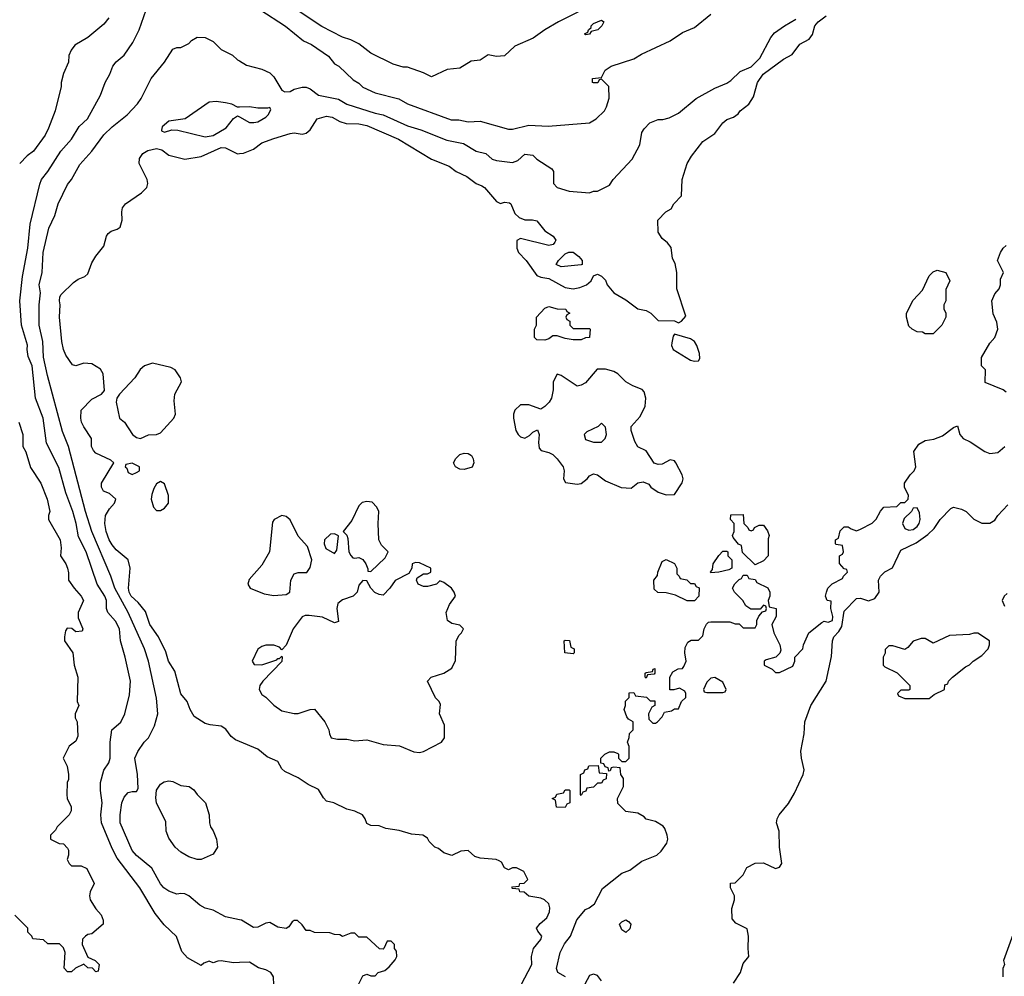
# Model space of a CAD drawing. Header units: inches. Extents: x 1793389 to 1900389, y 320802 to 470796.
# Tile 595 of 656: x 1888913 to 1893781, y 400412 to 405140. Entities that reach past the tile are written whole.
import ezdxf

# ---------------------------------------------------------------- set-up
doc = ezdxf.new("R2010")
doc.units = ezdxf.units.IN
doc.header["$MEASUREMENT"] = 0
doc.layers.add('B8480', color=7, linetype='Continuous')
doc.layers.add('B8490', color=7, linetype='Continuous')

msp = doc.modelspace()

# ---------------------------------------------------------------- linework, layer by layer
at = {"layer": 'B8480', "color": 2}
for points, elevation in [([(1890000, 400480.1), (1889970, 400479), (1889910, 400488), (1889892.7, 400487.3), (1889870, 400478), (1889850, 400486), (1889823.6, 400476.4), (1889810, 400466), (1889743.1, 400503.1), (1889714.6, 400534.6), (1889688.9, 400608.9), (1889626.8, 400666.8), (1889582.5, 400722.5), (1889506.6, 400850), (1889395.3, 400995.3), (1889370, 401044), (1889318.4, 401170), (1889314, 401210), (1889320.7, 401270), (1889312.7, 401330), (1889313.2, 401370), (1889329, 401430), (1889353.3, 401466.7), (1889360.7, 401490), (1889360.9, 401570), (1889369.2, 401630), (1889412.5, 401667.5), (1889433.2, 401710), (1889456.5, 401803.5), (1889460.9, 401870), (1889435.1, 401990), (1889412, 402070), (1889407, 402130), (1889387.7, 402167.7), (1889349.5, 402210), (1889342, 402230), (1889342, 402270), (1889334.5, 402290), (1889296.9, 402350), (1889242.4, 402510), (1889204.2, 402584.2), (1889193, 402650), (1889176.3, 402710), (1889141.4, 402801.5), (1889106.2, 402926.2), (1889046.2, 403046.2), (1889029.6, 403170), (1888992, 403270), (1888974.7, 403430), (1888954.9, 403474.9), (1888949.6, 403509.7), (1888951.4, 403531.4), (1888922.9, 403630), (1888914.5, 403750), (1888927, 403870), (1888953.6, 404010), (1888964.5, 404130), (1889012.1, 404327.9), (1889021.2, 404350), (1889053.2, 404390), (1889116, 404490), (1889169.3, 404550), (1889207.7, 404612.3), (1889249.2, 404650), (1889312.9, 404767.1), (1889335.3, 404830), (1889359, 404870), (1889374, 404910), (1889390, 404931.3), (1889430, 404964.7), (1889472.1, 405027.9), (1889504, 405090), (1889550, 405222)], 226), ([(1889354, 405150), (1889330, 405118), (1889250, 405051.3), (1889186.3, 405013.7), (1889168, 404990), (1889156.4, 404963.6), (1889155.3, 404930), (1889130, 404874), (1889119, 404830), (1889119, 404810), (1889089, 404690), (1889056.5, 404603.5), (1889039, 404570), (1888981.2, 404490), (1888950, 404466.8), (1888913.2, 404430)], 230), ([(1890000, 400691), (1889930, 400705.2), (1889870, 400739.3), (1889830, 400749.4), (1889804.4, 400764.4), (1889750, 400809), (1889730, 400819), (1889710, 400822), (1889690, 400818), (1889650, 400833.2), (1889625.2, 400850), (1889610, 400869), (1889566, 400946), (1889490, 401009.2), (1889470, 401034), (1889409.6, 401170), (1889409.5, 401210), (1889418, 401270), (1889430, 401298), (1889450, 401321), (1889470, 401326), (1889490, 401324.7), (1889499.3, 401340.7), (1889495.1, 401410), (1889482.9, 401490), (1889496.6, 401523.4), (1889529, 401570), (1889550, 401591.3), (1889579.3, 401650), (1889596, 401710), (1889590, 401786), (1889549.6, 401970), (1889529.6, 402030), (1889449.6, 402210), (1889384.2, 402330), (1889364.5, 402390), (1889269.7, 402609.7), (1889238, 402710), (1889155.1, 403030), (1889124.9, 403104.9), (1889050, 403382), (1889031.5, 403471.5), (1889027.6, 403550), (1889009.6, 403630), (1889009.4, 403730), (1889016, 403790), (1889009.6, 403830), (1889024.5, 403890), (1889029.6, 403990), (1889058, 404110), (1889087.2, 404172.8), (1889102.7, 404230), (1889150, 404324.7), (1889169.5, 404350.5), (1889210, 404424.7), (1889269.2, 404490), (1889330, 404570.8), (1889370, 404610.8), (1889444, 404670), (1889495.5, 404724.5), (1889514, 404750), (1889564, 404850), (1889629, 404930), (1889670, 404994), (1889690, 405002), (1889710, 405002), (1889750, 405022), (1889763.1, 405036.9), (1889790, 405054), (1889830, 405052), (1889870, 405032), (1889910, 404992), (1889965.4, 404965.4), (1889990, 404942), (1890000, 404936.1)], 222), ([(1890000, 404708.1), (1889990, 404708), (1889962, 404722), (1889930, 404729.3), (1889884.5, 404735.5), (1889850, 404732.7), (1889730.7, 404649.3), (1889650, 404639), (1889618, 404610), (1889614, 404594), (1889614, 404590), (1889630, 404584.7), (1889664.7, 404595.3), (1889694.4, 404594.4), (1889830, 404560.7), (1889870, 404568.2), (1889934.7, 404605.3), (1889970, 404651.3), (1889990, 404664.7), (1890000, 404659.1)], 222), ([(1890000, 401572.1), (1889980.2, 401580.2), (1889958, 401598), (1889932.9, 401632.9), (1889910, 401648.7), (1889854.6, 401654.6), (1889830, 401662), (1889775.3, 401695.3), (1889755.3, 401730), (1889742, 401770), (1889710, 401808), (1889679.6, 401919.6), (1889649.2, 401970), (1889635.5, 402015.5), (1889599.3, 402090), (1889557, 402150), (1889535.3, 402215.3), (1889499.1, 402259.1), (1889464.5, 402290), (1889454.5, 402310), (1889452, 402330), (1889459.3, 402430), (1889449.2, 402470), (1889390, 402519.5), (1889370, 402544.5), (1889355.1, 402570), (1889340.5, 402610), (1889334, 402650), (1889338, 402690), (1889357.5, 402722.5), (1889382, 402750), (1889388, 402770), (1889358, 402798), (1889328, 402810), (1889318, 402830), (1889318, 402850), (1889378, 402950), (1889363.1, 402963.1), (1889290, 402998), (1889278, 403010), (1889268.7, 403030), (1889268, 403070), (1889230, 403128), (1889219, 403150), (1889215.3, 403170), (1889218, 403210), (1889270, 403264.7), (1889318, 403290), (1889332.9, 403307.1), (1889326.6, 403390), (1889312.5, 403412.5), (1889270, 403439.5), (1889230, 403442.7), (1889190, 403429), (1889174, 403434), (1889141.6, 403481.6), (1889129.4, 403510), (1889120.9, 403550), (1889109.6, 403670), (1889114, 403730), (1889109.5, 403750), (1889112, 403770), (1889118.7, 403781.3), (1889178.9, 403841.1), (1889202.5, 403857.5), (1889235.3, 403870), (1889250, 403884.7), (1889270, 403938), (1889290, 403971), (1889330, 404021), (1889342, 404070), (1889350, 404083), (1889364.9, 404095.1), (1889395.1, 404104.9), (1889410, 404114.8), (1889420.5, 404150), (1889418.4, 404190), (1889422, 404210), (1889437, 404230), (1889514.9, 404285.1), (1889542, 404310), (1889547.6, 404330), (1889544.2, 404350), (1889504.7, 404430), (1889505.2, 404454.8), (1889522, 404478), (1889547, 404493), (1889590, 404504.2), (1889616.1, 404496.1), (1889650, 404470.3), (1889730, 404450.6), (1889810, 404464.4), (1889910, 404508.5), (1889930, 404506.7), (1889990, 404477.1), (1890000, 404478)], 218), ([(1888909.2, 403150), (1888929.2, 403090), (1888929, 403030), (1888944.1, 403004.1), (1888967, 402927), (1889017.2, 402850), (1889049, 402770), (1889062, 402710), (1889055.3, 402690), (1889055.3, 402670), (1889113.2, 402570), (1889119, 402530), (1889115.3, 402490), (1889142, 402450), (1889149, 402429), (1889154.6, 402405.4), (1889155.3, 402370), (1889182, 402330), (1889218, 402290), (1889228, 402270), (1889202, 402210), (1889203.1, 402183.1), (1889226, 402130), (1889222, 402118), (1889190, 402114), (1889171.6, 402131.6), (1889148, 402132), (1889140.4, 402119.6), (1889135.3, 402090), (1889135.3, 402070), (1889175.3, 402010), (1889182.7, 401950), (1889201.2, 401890), (1889198, 401770), (1889206, 401750), (1889188, 401710), (1889188, 401690), (1889198, 401670), (1889200.4, 401599.6), (1889190, 401574), (1889158, 401550), (1889128, 401490), (1889148, 401450), (1889155.3, 401410), (1889154.6, 401385.4), (1889148, 401370), (1889146, 401310), (1889148, 401290), (1889168, 401250), (1889168, 401230), (1889158, 401210), (1889098, 401150), (1889090, 401134), (1889066, 401110), (1889066, 401090), (1889108.4, 401068.4), (1889130, 401066), (1889150, 401046), (1889155.3, 401035.3), (1889155.3, 401010), (1889148, 400990), (1889158, 400970), (1889170, 400958), (1889218, 400958), (1889244.7, 400944.7), (1889282, 400870), (1889262, 400830), (1889258, 400810), (1889262, 400790), (1889290, 400746), (1889316.4, 400716.4), (1889326, 400690), (1889326, 400670), (1889270, 400622), (1889250, 400618), (1889238, 400610), (1889224, 400596), (1889222, 400570), (1889250, 400506), (1889286, 400490), (1889306, 400470), (1889302, 400438), (1889290, 400434), (1889272.7, 400452.7), (1889250, 400454), (1889230, 400472), (1889188.4, 400451.6), (1889170, 400434), (1889150, 400434), (1889132.7, 400452.7), (1889138, 400530), (1889130, 400552), (1889110, 400572), (1889052.7, 400572.7), (1889031.6, 400591.6), (1888978, 400598), (1888974, 400610), (1888954, 400630), (1888954, 400650), (1888890, 400714)], 230)]:
    msp.add_lwpolyline(points, dxfattribs=dict(at, elevation=elevation))
at = {"layer": 'B8480', "color": 2, "elevation": 218}
for points in [[(1889570, 403441.6), (1889530.8, 403430), (1889509, 403411), (1889483, 403370), (1889406.8, 403290), (1889394, 403270), (1889390.8, 403250), (1889406, 403170), (1889430.8, 403150), (1889471, 403090), (1889490, 403074.8), (1889510, 403070.7), (1889550, 403087.7), (1889590, 403090.4), (1889610, 403098), (1889675.3, 403170), (1889684, 403190), (1889676.6, 403256.6), (1889679.5, 403290), (1889713.2, 403350), (1889709, 403370), (1889682, 403410), (1889660.2, 403420.2)], [(1889470, 402948), (1889438, 402942), (1889434, 402930), (1889443.6, 402923.6), (1889450, 402902), (1889470, 402892), (1889490, 402902), (1889506, 402910), (1889506, 402930)], [(1889610, 402858), (1889590, 402846), (1889576.9, 402823.1), (1889566.4, 402793.6), (1889564, 402770), (1889574.8, 402730), (1889590, 402714.8), (1889610, 402714), (1889630, 402725.5), (1889649, 402750), (1889648.9, 402788.9), (1889630, 402846)], [(1889790, 400989.2), (1889750, 401002.7), (1889710, 401025.2), (1889682.7, 401050), (1889650, 401094), (1889637, 401130), (1889635.1, 401175.1), (1889590, 401268.7), (1889586, 401294), (1889590, 401331.3), (1889610, 401361), (1889627.2, 401372.8), (1889650, 401377.3), (1889670, 401374), (1889710, 401354.8), (1889750.7, 401350.7), (1889774.4, 401334.4), (1889790.9, 401310.9), (1889831.3, 401270), (1889850.7, 401210.7), (1889850.9, 401170.9), (1889856, 401150), (1889870.5, 401130.5), (1889886.8, 401090), (1889890.8, 401050), (1889870, 401015.3), (1889810, 400989.2)]]:
    msp.add_lwpolyline(points, close=True, dxfattribs=at)
at = {"layer": 'B8490', "color": 2}
for points, elevation in [([(1891770, 405226.7), (1891577.2, 405130), (1891510, 405090.4), (1891451.8, 405048.2), (1891362, 405010), (1891310, 404961), (1891270, 404958.8), (1891230, 404966), (1891190, 404940.7), (1891144.7, 404935.3), (1891090, 404900.7), (1891026.3, 404893.7), (1890950, 404858), (1890910, 404878), (1890830, 404906), (1890810, 404906), (1890759.8, 404919.8), (1890650, 404974.8), (1890590, 405020.7), (1890550, 405040.7), (1890510, 405054), (1890406.6, 405106.6), (1890290, 405184)], 230), ([(1890101, 405190), (1890227.9, 405107.9), (1890316.3, 405036.3), (1890356.7, 405016.7), (1890439.8, 404959.8), (1890470, 404922), (1890490.7, 404910.7), (1890562, 404842), (1890590, 404826), (1890610, 404807.3), (1890670, 404779.1), (1890788.1, 404748.1), (1890830, 404724.9), (1891045.8, 404645.8), (1891084.9, 404644.9), (1891130, 404634.8), (1891190, 404639.1), (1891330, 404599.1), (1891350, 404599.1), (1891430, 404619.1), (1891525.6, 404614.4), (1891730, 404630.8), (1891764, 404650), (1891804, 404690), (1891815.3, 404710), (1891828.4, 404751.6), (1891826, 404810), (1891790, 404846), (1891778, 404842), (1891771.6, 404828.4), (1891750, 404828), (1891746, 404830), (1891746, 404850), (1891790, 404854), (1891808, 404890), (1891838, 404910), (1891950, 404946.8), (1891988, 404970), (1892130, 405036.3), (1892190, 405076.3), (1892250, 405100.7), (1892330, 405166.8)], 226), ([(1890000, 404478), (1890020.1, 404479.9), (1890070, 404500.5), (1890110, 404532.2), (1890170, 404553.4), (1890250, 404578), (1890270, 404580.5), (1890310, 404574), (1890330, 404578.8), (1890350, 404596), (1890384, 404650), (1890430, 404663), (1890458.8, 404658.8), (1890496.7, 404636.7), (1890526.6, 404626.6), (1890590, 404624.9), (1890630, 404617), (1890786.8, 404550), (1890950, 404450.7), (1891036.1, 404416.1), (1891070.5, 404390.5), (1891124.5, 404364.5), (1891170, 404331), (1891198.5, 404318.5), (1891210.6, 404310.6), (1891270, 404242), (1891290, 404232), (1891310, 404238), (1891335.3, 404235.3), (1891342, 404230), (1891362, 404182), (1891382, 404162), (1891410, 404151.3), (1891448.9, 404151.1), (1891470, 404146), (1891510, 404096), (1891551.3, 404070), (1891564.7, 404050), (1891559.8, 404040.2), (1891550.9, 404029.1), (1891530, 404024), (1891390, 404058), (1891372, 404048), (1891371, 404010), (1891378.8, 403990), (1891417.3, 403950), (1891470, 403876), (1891490, 403867.3), (1891530, 403861), (1891610, 403816.3), (1891650, 403810.5), (1891683.3, 403816.7), (1891715.3, 403830), (1891738, 403850), (1891750, 403874), (1891770, 403882), (1891790, 403872), (1891810, 403852), (1891818, 403830), (1891851.3, 403790), (1891910, 403754.8), (1891970, 403711), (1892010, 403702), (1892034, 403690), (1892070, 403654), (1892151.3, 403651.3), (1892170, 403642), (1892186, 403650), (1892206, 403674), (1892162, 403810), (1892162, 403890), (1892154.6, 403934.6), (1892140.4, 403960.4), (1892133.6, 404013.6), (1892116.5, 404036.5), (1892090, 404058), (1892069.2, 404089.2), (1892068, 404150), (1892108, 404190), (1892134.6, 404205.4), (1892148, 404230), (1892186, 404270), (1892188, 404350), (1892214, 404430), (1892234.8, 404465.2), (1892290, 404538), (1892350, 404578), (1892390, 404631), (1892410, 404646), (1892442, 404658), (1892465.2, 404674.8), (1892475.3, 404690), (1892518, 404722), (1892541.5, 404758.5), (1892560.9, 404830), (1892589.6, 404870), (1892690, 404944.9), (1892732, 404968), (1892770, 405018.8), (1892816.5, 405043.5), (1892832.7, 405067.3), (1892845.2, 405110), (1892861.2, 405130), (1892900.1, 405159.9)], 218), ([(1890000, 404936.1), (1890035.3, 404915.3), (1890110, 404896), (1890150, 404878), (1890170, 404858), (1890210, 404791.3), (1890223.6, 404783.6), (1890250, 404784.7), (1890270, 404796), (1890310, 404806), (1890330, 404806), (1890350, 404798.8), (1890390, 404766.8), (1890490, 404747.7), (1890530, 404723), (1890670, 404678.4), (1890710, 404670.5), (1890830, 404615.5), (1890896.1, 404596.1), (1891024.7, 404544.7), (1891108.1, 404528.1), (1891170, 404491), (1891218.5, 404478.5), (1891250, 404451), (1891270, 404444), (1891350, 404434.8), (1891375.5, 404444.5), (1891410, 404476), (1891450, 404471), (1891470, 404451.3), (1891543.6, 404403.6), (1891552, 404390), (1891552, 404330), (1891571.1, 404311.1), (1891630, 404292), (1891730, 404284.7), (1891750, 404292), (1891770, 404292), (1891830, 404322), (1891848, 404350), (1891942, 404450), (1891978.6, 404521.4), (1891990, 404582), (1892000.2, 404599.8), (1892028.7, 404630), (1892070, 404646), (1892093.6, 404646.4), (1892124.7, 404655.3), (1892170, 404678), (1892258, 404750), (1892350, 404801), (1892410, 404826.8), (1892430, 404838.8), (1892476, 404884), (1892530, 404907.7), (1892572, 404950), (1892627.7, 405052.3), (1892645.4, 405074.6), (1892694, 405110), (1892750, 405142.8)], 222), ([(1890000, 404659.1), (1890050, 404631.3), (1890071.6, 404631.6), (1890090, 404636), (1890130, 404658), (1890142, 404670), (1890155.3, 404695.3), (1890150, 404706), (1890138, 404702), (1890090, 404702), (1890050, 404708.7), (1890000, 404708.1)], 222), ([(1893790, 403299), (1893775.3, 403310), (1893687.3, 403347.3), (1893688, 403410), (1893668.7, 403430), (1893668.7, 403470), (1893710, 403542), (1893734, 403570), (1893749, 403610), (1893744.7, 403644.7), (1893726, 403686), (1893719, 403750), (1893734.6, 403785.4), (1893755.3, 403810), (1893762, 403830), (1893763.1, 403856.9), (1893778, 403890), (1893748, 403950), (1893762, 403990), (1893775.3, 404010), (1893790, 404024.7)], 214), ([(1891612, 400410), (1891574, 400430), (1891566.6, 400450), (1891584.7, 400530), (1891607.2, 400572.7), (1891636, 400610), (1891668.3, 400691.7), (1891710, 400742.8), (1891729.3, 400750.7), (1891755.3, 400770), (1891794.5, 400845.5), (1891890, 400921), (1891930, 400936), (1891990, 400980.7), (1892064, 401010), (1892085.2, 401030), (1892112.7, 401070), (1892117.2, 401090), (1892114, 401110), (1892103.1, 401143.1), (1892094.6, 401154.6), (1892056.4, 401176.4), (1892010, 401188), (1892000.4, 401200.4), (1891970, 401218), (1891910, 401226), (1891870, 401266), (1891868.4, 401291.6), (1891898, 401350), (1891898, 401390), (1891886, 401410), (1891882, 401442), (1891850, 401446), (1891838, 401442), (1891832.7, 401427.3), (1891826, 401426), (1891822, 401442), (1891807.3, 401447.3), (1891802, 401462), (1891786, 401466), (1891786, 401490), (1891806, 401510), (1891830, 401522), (1891850, 401522), (1891870, 401514), (1891874, 401510), (1891874, 401490), (1891890, 401474), (1891910, 401474), (1891926, 401490), (1891927.3, 401547.3), (1891918, 401570), (1891927.3, 401592.7), (1891928.4, 401611.6), (1891946, 401630), (1891946, 401670), (1891923.1, 401683.1), (1891914.6, 401694.6), (1891902, 401730), (1891908, 401750), (1891908, 401772), (1891926, 401790), (1891927.3, 401812.7), (1891950, 401814), (1891958, 401798), (1892011.6, 401791.6), (1892030, 401774), (1892052.7, 401772.7), (1892054, 401750), (1892038, 401742), (1892022, 401710), (1892023.6, 401683.6), (1892043.6, 401663.6), (1892056.4, 401663.6), (1892066, 401670), (1892090, 401694), (1892102, 401718), (1892136.4, 401723.6), (1892150, 401734), (1892170, 401734), (1892186, 401770), (1892206, 401790), (1892206, 401810), (1892202, 401822), (1892175.3, 401835.3), (1892147.3, 401827.3), (1892127.3, 401827.3), (1892128, 401890), (1892143.1, 401916.9), (1892168.4, 401931.6), (1892190, 401934), (1892196.4, 401943.6), (1892208, 401970), (1892202, 402010), (1892203.1, 402036.9), (1892216.4, 402063.6), (1892232.7, 402072.7), (1892270, 402074), (1892290, 402094), (1892298, 402130), (1892308.4, 402151.6), (1892318, 402162), (1892330, 402164.7), (1892423.6, 402163.6), (1892450, 402154), (1892470, 402154), (1892490, 402134), (1892550, 402134), (1892558, 402150), (1892558, 402170), (1892567.3, 402192.7), (1892586, 402214), (1892602, 402218), (1892606, 402230), (1892602, 402242), (1892590, 402246), (1892574, 402226), (1892527.3, 402227.3), (1892503.1, 402243.1), (1892488.7, 402270), (1892448, 402310), (1892438, 402330), (1892448.7, 402351.3), (1892470, 402374), (1892482, 402378), (1892490, 402394), (1892510, 402394), (1892518, 402378), (1892550, 402374), (1892558, 402358), (1892612, 402332), (1892622, 402310), (1892622, 402290), (1892614, 402270), (1892618, 402238), (1892654, 402230), (1892654, 402190), (1892632, 402150), (1892642, 402110), (1892671.1, 402051.1), (1892676.9, 402023.1), (1892671.3, 402008.7), (1892651, 401989), (1892603.6, 401976.4), (1892594, 401970), (1892594, 401950), (1892634, 401930), (1892650, 401914), (1892670, 401914), (1892735.3, 401944.7), (1892746, 401970), (1892746, 401990), (1892786, 402030), (1892788, 402050), (1892815.3, 402110), (1892878.6, 402161.4), (1892890, 402166.8), (1892910, 402162), (1892931.6, 402170), (1892932.8, 402190), (1892924, 402230), (1892926, 402266), (1892906, 402270), (1892898, 402290), (1892902, 402310), (1892908.7, 402330), (1892930, 402352), (1892982, 402378), (1892986, 402390), (1893006, 402410), (1893002, 402422), (1892990, 402426), (1892967.3, 402452.7), (1892966, 402490), (1892982, 402498), (1892986, 402510), (1892982, 402542), (1892950, 402546), (1892946, 402550), (1892946, 402570), (1892962, 402578), (1892970, 402614), (1892990, 402634), (1893010, 402634), (1893023.6, 402623.6), (1893050, 402614), (1893070, 402622), (1893128.4, 402651.6), (1893148.4, 402671.6), (1893168.4, 402711.6), (1893186, 402730), (1893250, 402734), (1893270, 402754), (1893290, 402754), (1893306, 402770), (1893308, 402790), (1893288.4, 402828.4), (1893288, 402850), (1893315.3, 402890), (1893335.3, 402910), (1893344, 402930), (1893334.6, 403005.4), (1893358.6, 403041.4), (1893390, 403061), (1893433.6, 403066.4), (1893476.5, 403083.5), (1893530, 403124.7), (1893550, 403132), (1893561, 403090), (1893578, 403070), (1893613.2, 403053.2), (1893685.2, 403005.2), (1893710, 402996), (1893750, 403001), (1893784, 403030)], 214), ([(1892442.2, 400377.8), (1892476.9, 400430), (1892490, 400476), (1892519, 400510), (1892515.1, 400550), (1892517.2, 400610), (1892510, 400646), (1892454.6, 400674.6), (1892435.3, 400695.3), (1892433.6, 400746.4), (1892448, 400790), (1892448, 400810), (1892428, 400850), (1892428.4, 400871.6), (1892450, 400874), (1892490, 400914), (1892508, 400950), (1892550, 400971), (1892590, 400972), (1892650, 400944.7), (1892670, 400952), (1892682, 400970), (1892669.1, 401050.9), (1892668.7, 401130), (1892655.3, 401170), (1892659, 401190), (1892669, 401210), (1892713.8, 401266.2), (1892743.3, 401316.7), (1892786.6, 401410), (1892792.1, 401432.1), (1892778, 401490), (1892775.5, 401524.5), (1892792.3, 401610), (1892795.1, 401670), (1892825.1, 401750), (1892900.7, 401870), (1892927.5, 401992.5), (1892932.7, 402070), (1892939.3, 402090), (1892963.5, 402116.5), (1892978.6, 402141.4), (1892990, 402217.3), (1893050, 402278.8), (1893070, 402280.7), (1893110, 402268), (1893141.3, 402278.7), (1893162.9, 402310), (1893159.3, 402370), (1893169.3, 402390), (1893190, 402411.3), (1893228.4, 402431.6), (1893270, 402518), (1893345.1, 402554.9), (1893404, 402596), (1893434, 402626), (1893464, 402670), (1893516.5, 402723.5), (1893530, 402730.8), (1893570, 402721), (1893592, 402710), (1893631.1, 402671.1), (1893670, 402652), (1893710, 402651.3), (1893734, 402666), (1893748.7, 402690), (1893798, 402742)], 210), ([(1893795.2, 402304.8), (1893781, 402290), (1893771, 402270), (1893782, 402242)], 210), ([(1891392.7, 400370), (1891445.2, 400470), (1891443.7, 400510), (1891453.2, 400550), (1891490, 400594), (1891494, 400610), (1891474.6, 400634.6), (1891469.2, 400650), (1891486.8, 400673.2), (1891519.3, 400700.7), (1891533.2, 400730), (1891534, 400750), (1891528.7, 400770), (1891508, 400790), (1891490, 400799), (1891430, 400808), (1891408, 400828), (1891386, 400830), (1891382, 400842), (1891350, 400846), (1891346, 400850), (1891350, 400854), (1891382, 400858), (1891386, 400870), (1891407.3, 400872.7), (1891426, 400890), (1891406, 400930), (1891370, 400948), (1891350, 400948), (1891330, 400938), (1891310, 400948), (1891295.3, 400975.3), (1891283.1, 400983.1), (1891268.9, 400988.9), (1891190, 400995.3), (1891164, 401004), (1891130, 401034), (1891094, 401030), (1891050, 401009), (1891010, 401022), (1890983.1, 401043.1), (1890966, 401050), (1890938, 401078), (1890930, 401095.3), (1890906, 401110), (1890850, 401114), (1890790, 401133.2), (1890723.1, 401143.1), (1890690, 401155.3), (1890650, 401158), (1890630, 401168), (1890622, 401190), (1890608, 401210), (1890570, 401228.7), (1890530, 401238), (1890466, 401270), (1890430, 401278), (1890414.6, 401294.6), (1890390, 401335.3), (1890340.2, 401360.2), (1890290, 401393.2), (1890224.7, 401424.7), (1890210, 401438), (1890190, 401474), (1890136, 401496), (1890090, 401535.3), (1890000, 401572.1)], 218), ([(1890568.4, 400331.6), (1890610, 400414), (1890630, 400422), (1890650, 400414), (1890670, 400414), (1890686, 400430), (1890719, 400441), (1890740.4, 400459.6), (1890770, 400494), (1890778, 400510), (1890776.4, 400536.4), (1890766, 400550), (1890766, 400570), (1890750, 400586), (1890730, 400586), (1890714, 400550), (1890710, 400546), (1890692.7, 400547.3), (1890630, 400606), (1890590, 400606), (1890570, 400626), (1890550, 400626), (1890510, 400608), (1890496.4, 400616.4), (1890470, 400618), (1890447.3, 400627.3), (1890370, 400628), (1890350, 400638), (1890330, 400638), (1890310, 400666), (1890287.3, 400687.3), (1890270, 400688), (1890259.6, 400680.4), (1890243.6, 400656.4), (1890230, 400648), (1890190, 400655.3), (1890150, 400678), (1890130, 400675.3), (1890090, 400655.3), (1890070, 400654), (1890010, 400689), (1890000, 400691)], 222), ([(1893823.6, 400616.4), (1893778, 400490), (1893782, 400470), (1893774, 400450), (1893774, 400410)], 210), ([(1890205.9, 400000), (1890208.7, 400010), (1890203.1, 400063.1), (1890217.2, 400110), (1890220.2, 400179.8), (1890222, 400190), (1890248.7, 400230), (1890254, 400290), (1890238, 400310), (1890182, 400350), (1890169, 400370), (1890168.7, 400410), (1890155.3, 400430), (1890130, 400444), (1890093.6, 400453.6), (1890050, 400482), (1890000, 400480.1)], 226), ([(1891789.3, 400389.3), (1891770, 400415.3), (1891750, 400422), (1891730, 400415.3), (1891706.8, 400373.2)], 214)]:
    msp.add_lwpolyline(points, dxfattribs=dict(at, elevation=elevation))
for points, elevation in [([(1891710, 405066), (1891706, 405070), (1891722, 405078), (1891726, 405090), (1891738, 405102), (1891738, 405110), (1891750, 405122), (1891790, 405138), (1891802, 405130), (1891792, 405110), (1891772, 405090), (1891738, 405082), (1891730, 405068)], 226), ([(1891590, 403918), (1891566, 403930), (1891578, 403950), (1891610, 403982), (1891628.9, 403991.1), (1891648.9, 403991.1), (1891678, 403970), (1891694, 403950), (1891694, 403930), (1891690, 403928.7)], 218), ([(1893390, 403588), (1893376.4, 403596.4), (1893350, 403598), (1893326, 403610), (1893310, 403626), (1893298, 403670), (1893298, 403690), (1893330, 403754), (1893376.4, 403803.6), (1893410, 403874), (1893430, 403894), (1893450, 403902), (1893492, 403890), (1893512, 403850), (1893492.7, 403807.3), (1893492, 403750), (1893482, 403730), (1893482, 403710), (1893491.6, 403691.6), (1893492, 403670), (1893472, 403630), (1893430, 403588)], 214), ([(1891650, 403614), (1891730, 403614), (1891734, 403610), (1891730, 403568.7), (1891710, 403568), (1891690, 403558), (1891650, 403558), (1891610, 403564), (1891570, 403578), (1891550, 403578), (1891530, 403562), (1891510, 403555.3), (1891470, 403558), (1891458, 403570), (1891458, 403610), (1891468, 403630), (1891468, 403670), (1891510, 403714), (1891520.4, 403719.6), (1891530, 403722), (1891571.1, 403711.1), (1891614, 403710), (1891618, 403698), (1891634, 403690), (1891618, 403682), (1891614, 403670), (1891618, 403658), (1891634, 403650), (1891634, 403630)], 214), ([(1892150, 403586), (1892143.6, 403576.4), (1892136.9, 403543.1), (1892136, 403530), (1892144.7, 403510), (1892230, 403458), (1892250, 403452), (1892270, 403454), (1892275.3, 403464.7), (1892274, 403490), (1892261.2, 403530), (1892250, 403548.7), (1892230, 403562)], 218), ([(1891810, 403413.2), (1891767.7, 403412.3), (1891710, 403345.2), (1891690, 403333.2), (1891670, 403328.7), (1891590, 403382), (1891570, 403388), (1891551, 403350), (1891551, 403310), (1891542.8, 403270), (1891530.6, 403249.4), (1891510, 403228), (1891490, 403215.3), (1891430, 403237.2), (1891390, 403237.2), (1891361, 403210), (1891354.8, 403190), (1891354.8, 403170), (1891366.8, 403110), (1891378, 403090), (1891390, 403078), (1891410, 403072), (1891434.6, 403085.4), (1891450, 403102), (1891472.7, 403112.7), (1891482, 403090), (1891478, 403050), (1891482, 403022), (1891491.1, 403011.1), (1891530, 403001), (1891550, 402990.8), (1891570.8, 402970), (1891601, 402930), (1891606, 402910), (1891602, 402870), (1891612, 402852), (1891670, 402844), (1891690, 402847.7), (1891719.3, 402870), (1891730, 402886), (1891750, 402894.8), (1891770, 402890.7), (1891810, 402861), (1891887.7, 402827.7), (1891936, 402824), (1891970, 402851), (1891995.3, 402855.3), (1892023.6, 402843.6), (1892034, 402830), (1892070, 402804.7), (1892110, 402791.3), (1892150, 402794), (1892188.9, 402851.1), (1892194, 402870), (1892189, 402890), (1892157.2, 402950), (1892150, 402959), (1892130, 402964), (1892090, 402944), (1892070, 402942), (1892050, 402948.7), (1892010, 403008.7), (1891969.6, 403029.6), (1891955.3, 403055.3), (1891936, 403110), (1891937.2, 403130), (1891981.5, 403178.5), (1892005.2, 403230), (1892009.3, 403270), (1892000.9, 403300.9), (1891991.5, 403311.5), (1891944, 403330), (1891910, 403349.5), (1891870, 403389.2), (1891850, 403401.2)], 218), ([(1891790, 403146), (1891774, 403130), (1891716.9, 403103.1), (1891704.7, 403090), (1891710, 403064.7), (1891750, 403051.3), (1891790, 403052), (1891808, 403070), (1891815.3, 403090), (1891810, 403126)], 222), ([(1891110, 402917.2), (1891090, 402919), (1891068, 402930), (1891058, 402950), (1891068.9, 402971.1), (1891089.1, 402990.9), (1891110, 402998), (1891130, 402996), (1891146.4, 402986.4), (1891156, 402970), (1891158, 402950), (1891150, 402928.7)], 214), ([(1890630, 402759), (1890606.4, 402753.6), (1890590, 402738), (1890555.9, 402664.1), (1890512, 402610), (1890530, 402592), (1890535.9, 402575.9), (1890541, 402510), (1890550, 402492), (1890561, 402481), (1890570, 402478), (1890590, 402482), (1890610, 402472), (1890624.7, 402450), (1890634, 402426), (1890634, 402414), (1890650, 402412), (1890720.4, 402479.6), (1890735.3, 402510), (1890702.7, 402542.7), (1890689, 402570), (1890685.2, 402650), (1890689, 402710), (1890679, 402730), (1890655.5, 402755.5)], 218), ([(1890210, 402689.2), (1890171.3, 402670), (1890163.4, 402656.6), (1890147.7, 402510), (1890110, 402444), (1890047.5, 402372.5), (1890041, 402350), (1890052, 402330), (1890122.5, 402302.5), (1890170, 402294.9), (1890230, 402298.8), (1890249.3, 402310.7), (1890254.5, 402370), (1890270, 402401), (1890290, 402407.3), (1890332.5, 402407.5), (1890350, 402432), (1890357.2, 402470), (1890336.4, 402536.4), (1890290, 402588), (1890250, 402668.7), (1890230, 402684)], 218), ([(1892530, 402614), (1892542, 402618), (1892546, 402630), (1892570, 402642), (1892590, 402642), (1892610, 402614), (1892618, 402590), (1892614, 402574), (1892614, 402490), (1892590, 402466), (1892550, 402446), (1892487.3, 402507.3), (1892482, 402542), (1892467.3, 402547.3), (1892440.4, 402580.4), (1892438, 402590), (1892446, 402610), (1892446, 402650), (1892428, 402670), (1892430, 402692), (1892490, 402694), (1892494, 402650), (1892514, 402630), (1892518, 402618)], 214), ([(1893350, 402728), (1893330, 402726), (1893322, 402710), (1893286, 402674), (1893278, 402650), (1893290, 402626), (1893310, 402617.3), (1893330, 402620.5), (1893350, 402634.8), (1893360.9, 402650), (1893366, 402670), (1893362, 402702)], 214), ([(1890470, 402599), (1890450, 402597.2), (1890421, 402570), (1890418, 402550), (1890427.1, 402527.1), (1890470, 402502), (1890482, 402518), (1890488.7, 402588.7)], 218), ([(1892330, 402406), (1892328, 402410), (1892338, 402422), (1892342, 402450), (1892370, 402492), (1892390, 402514), (1892410, 402514), (1892414, 402510), (1892414, 402490), (1892434, 402470), (1892434, 402430), (1892419.6, 402420.4), (1892370, 402408.7)], 214), ([(1890870, 402458), (1890854, 402450), (1890851.6, 402428.4), (1890836.9, 402403.1), (1890770, 402369), (1890744, 402330), (1890710, 402296), (1890690, 402299.3), (1890669.6, 402309.6), (1890648.7, 402330), (1890630, 402366), (1890610, 402368), (1890590, 402346), (1890582, 402310), (1890562, 402290), (1890510, 402273.2), (1890486, 402254), (1890482, 402230), (1890490, 402166), (1890470, 402159), (1890410, 402187), (1890344, 402196), (1890325.4, 402194.6), (1890310, 402188), (1890266, 402130), (1890230, 402048), (1890210, 402026), (1890198, 402038), (1890170, 402049), (1890130, 402048.7), (1890110, 402042), (1890091.1, 402028.9), (1890062, 401970), (1890072.7, 401952.7), (1890110, 401951.3), (1890184, 401976), (1890190, 401982), (1890198, 401982), (1890210, 401994), (1890211.1, 401991.1), (1890210, 401968.7), (1890116, 401870), (1890101, 401850), (1890098, 401830), (1890110, 401804.7), (1890130, 401791.3), (1890170, 401751.3), (1890210, 401724.7), (1890270, 401711), (1890290, 401711), (1890350, 401731.3), (1890370, 401732), (1890422, 401670), (1890442, 401630), (1890444.7, 401610), (1890454, 401590), (1890484, 401584), (1890530, 401584), (1890570, 401576), (1890630, 401581), (1890710, 401558), (1890791.6, 401551.6), (1890862, 401522), (1890890, 401518.8), (1890910, 401522.8), (1890998, 401570), (1891014, 401590), (1891013.6, 401653.6), (1890988.7, 401710), (1890994.6, 401754.6), (1890988, 401770), (1890969.1, 401789.1), (1890928.7, 401870), (1890948, 401890), (1891010, 401910.7), (1891050, 401934.8), (1891067.5, 401972.5), (1891071.9, 402068.1), (1891083.7, 402096.3), (1891098, 402110), (1891108, 402130), (1891090, 402148), (1891050, 402155.3), (1891029.2, 402170), (1891022, 402210), (1891038, 402250), (1891068, 402290), (1891062, 402310), (1891048, 402330), (1891010, 402358), (1890990, 402366), (1890974, 402350), (1890930, 402339), (1890910, 402339), (1890884, 402350), (1890875.3, 402370), (1890878, 402382), (1890910, 402402), (1890930, 402402), (1890946, 402410), (1890946, 402430), (1890890, 402455.3)], 218), ([(1892230, 402354), (1892250, 402354), (1892258, 402338), (1892272, 402332), (1892271.3, 402290), (1892250, 402268), (1892212.7, 402267.3), (1892156.4, 402296.4), (1892110, 402308), (1892068.4, 402308.4), (1892050, 402326), (1892048.7, 402370), (1892067.3, 402392.7), (1892068, 402410), (1892090, 402462), (1892110, 402471.3), (1892150, 402452), (1892162, 402430), (1892162, 402402), (1892174, 402390), (1892178, 402378), (1892211.6, 402371.6)], 214), ([(1893650, 402108.7), (1893630, 402108.7), (1893610, 402102), (1893510, 402097.2), (1893430, 402059), (1893390, 402082), (1893370, 402082), (1893331.1, 402068.9), (1893303.6, 402036.4), (1893290, 402028), (1893230, 402046), (1893210, 402046), (1893192.7, 402027.3), (1893191.6, 402008.4), (1893182, 401990), (1893182, 401950), (1893190, 401942), (1893251.1, 401911.1), (1893314, 401850), (1893314, 401830), (1893310, 401826), (1893270, 401826), (1893254, 401810), (1893258, 401798), (1893290, 401784.7), (1893410, 401784.7), (1893434.6, 401805.4), (1893486, 401830), (1893487.3, 401852.7), (1893502, 401858), (1893506, 401870), (1893526, 401890), (1893590, 401942), (1893608.9, 401951.1), (1893628, 401970), (1893670, 401998), (1893702, 402030), (1893708.7, 402050), (1893708, 402070)], 210), ([(1891650, 402006), (1891608, 402010), (1891606, 402070), (1891610, 402074), (1891631.6, 402071.6), (1891638, 402038), (1891654, 402030), (1891654, 402010)], 214), ([(1892010, 401886), (1892006, 401890), (1892006, 401910), (1892010, 401914), (1892042, 401918), (1892046, 401930), (1892052.7, 401932.7), (1892054, 401910), (1892050, 401906), (1892018, 401902)], 214), ([(1892350, 401888), (1892330, 401886), (1892310, 401866), (1892294, 401830), (1892298, 401818), (1892310, 401814), (1892390, 401814), (1892402, 401818), (1892406, 401830), (1892390, 401866)], 214), ([(1891690, 401306), (1891686, 401310), (1891686, 401410), (1891702, 401418), (1891707.3, 401432.7), (1891722, 401438), (1891727.3, 401452.7), (1891774, 401454), (1891778, 401418), (1891814, 401414), (1891812.7, 401387.3), (1891798, 401382), (1891790, 401366), (1891770, 401366), (1891750, 401346), (1891718, 401342), (1891712.7, 401327.3), (1891698, 401322)], 214), ([(1891610, 401246), (1891567.3, 401247.3), (1891562, 401282), (1891546, 401290), (1891562, 401298), (1891568.4, 401311.6), (1891602, 401318), (1891610, 401334), (1891630, 401334), (1891634, 401330), (1891634, 401270), (1891618, 401262)], 214), ([(1891910, 400628), (1891890, 400642), (1891878, 400670), (1891890, 400682), (1891910, 400691), (1891923.6, 400683.6), (1891934, 400670), (1891930, 400646)], 210)]:
    msp.add_lwpolyline(points, close=True, dxfattribs=dict(at, elevation=elevation))

doc.saveas('drawing.dxf')
